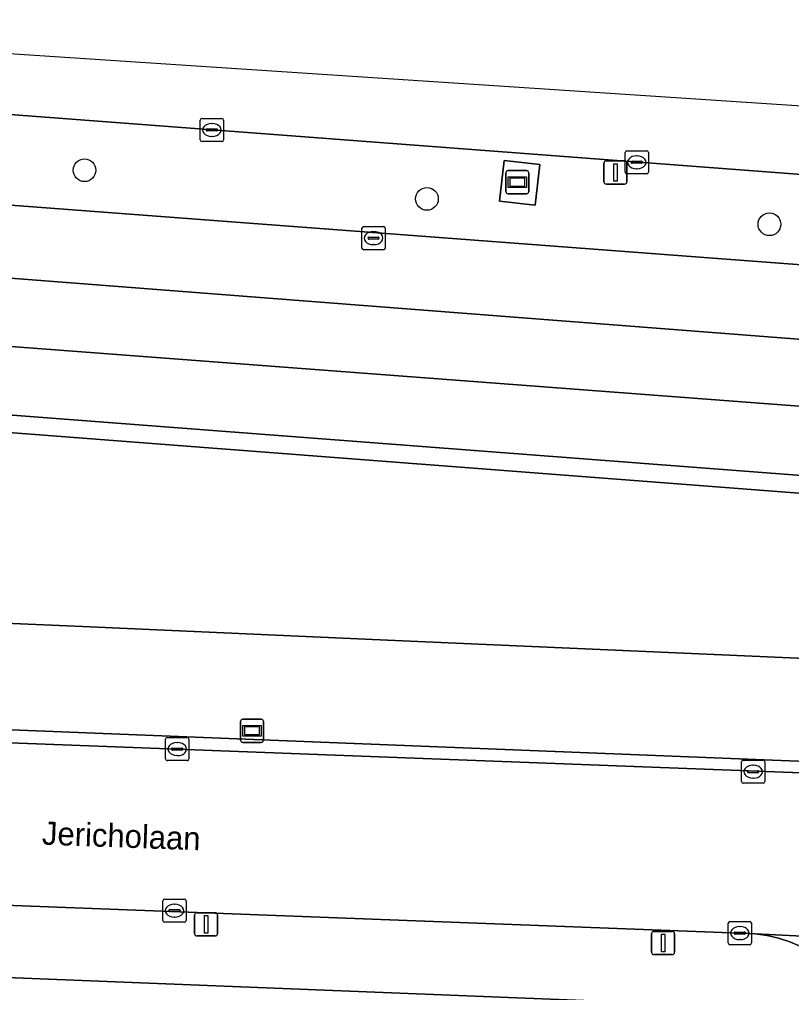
# Model space of a CAD drawing. Extents: x 161354 to 162026, y 386504 to 387460.
# Drawn here: x 161803.44 to 161836.73, y 387402.7 to 387444.67 of the extents above; entities that cross this region are included whole.
import ezdxf

# ---------------------------------------------------------------- set-up
doc = ezdxf.new("R2010")
doc.units = 0
for name, color, linetype in [('IMGEO_Berm_groen', 7, 'Continuous'), ('IMGEO_Boom', 7, 'Continuous'), ('IMGEO_Erf', 7, 'Continuous'), ('IMGEO_Fietspad_open', 7, 'Continuous'), ('IMGEO_Groenvoorziening', 7, 'Continuous'), ('IMGEO_Kolk', 7, 'Continuous'), ('IMGEO_Lichtmast', 7, 'Continuous'), ('IMGEO_Openbare_ruimte_label', 7, 'Continuous'), ('IMGEO_Reclamebord', 7, 'Continuous'), ('IMGEO_Rijbaan_lokaal_gesloten', 7, 'Continuous'), ('IMGEO_Rijbaan_lokaal_open', 7, 'Continuous'), ('IMGEO_Rioolput', 7, 'Continuous'), ('IMGEO_Voetpad_open', 7, 'Continuous'), ('IMGEO_Wegwijzer', 7, 'Continuous')]:
    doc.layers.add(name, color=color, linetype=linetype)

msp = doc.modelspace()

# ---------------------------------------------------------------- linework, layer by layer
at = {"layer": 'IMGEO_Berm_groen'}
for points in [[(161780.263, 387438.388), (161783.221, 387438.164), (161946.34, 387425.846), (161965.314, 387425.138), (161969.595, 387424.942), (161969.845, 387427.907), (161953.046, 387429.2), (161784.439, 387441.983)], [(161854.5, 387416.362), (161852.696, 387416.441), (161839.957, 387417), (161837.987, 387417.086), (161819.309, 387417.905), (161806.481, 387418.468), (161791.763, 387419.113), (161781.987, 387419.542), (161782.022, 387420.329), (161782.38, 387428.436), (161918.301, 387418.004), (161918.419, 387418.317), (161918.592, 387418.778), (161776.411, 387429.654), (161773.937, 387429.876), (161768.297, 387420.877), (161767.534, 387419.659)], [(161769.574, 387415.345), (161771.618, 387415.292), (161781.781, 387414.887), (161837.719, 387412.657), (161853.741, 387412.018), (161853.796, 387412.018), (161853.85, 387412.023), (161853.904, 387412.033), (161853.957, 387412.047), (161854.008, 387412.067), (161854.057, 387412.09), (161854.104, 387412.118), (161854.148, 387412.15), (161854.19, 387412.186), (161854.228, 387412.226), (161854.262, 387412.269), (161854.292, 387412.314), (161854.318, 387412.362), (161854.34, 387412.412), (161854.357, 387412.464), (161854.369, 387412.518), (161854.377, 387412.572), (161854.379, 387412.61), (161854.5, 387416.362)]]:
    msp.add_lwpolyline(points, dxfattribs=at)
for points in [[(161825.68, 387436.662), (161824.146, 387436.834), (161824.344, 387438.596), (161825.878, 387438.424)], [(161779.649, 387435.327), (161779.524, 387432.349), (161934.841, 387420.582), (161956.797, 387419.197), (161963.221, 387419.005), (161963.225, 387422.05), (161951.49, 387422.394), (161934.858, 387423.31)]]:
    msp.add_lwpolyline(points, close=True, dxfattribs=at)
at = {"layer": 'IMGEO_Boom'}
for centre in [(161806.244, 387438.17), (161821.012, 387436.934), (161835.781, 387435.838)]:
    msp.add_circle(centre, 0.489, dxfattribs=at)
at = {"layer": 'IMGEO_Erf'}
msp.add_lwpolyline([(161834.638, 387402.08), (161767.882, 387404.744), (161767.613, 387404.73), (161767.346, 387404.693), (161767.083, 387404.631), (161766.827, 387404.547), (161766.58, 387404.44), (161766.343, 387404.311), (161766.119, 387404.162), (161765.909, 387403.993), (161765.714, 387403.806), (161765.538, 387403.602), (161765.38, 387403.384), (161765.242, 387403.152), (161765.126, 387402.909), (161765.031, 387402.657)], dxfattribs=at)
at = {"layer": 'IMGEO_Fietspad_open'}
for points in [[(161783.221, 387438.164), (161780.263, 387438.388), (161779.649, 387435.327), (161934.858, 387423.31), (161951.49, 387422.394), (161963.225, 387422.05), (161965.774, 387421.984), (161969.037, 387421.888), (161969.705, 387421.868)], [(161978.225, 387427.143), (161976.906, 387427.322), (161976.257, 387427.41), (161975.055, 387427.5), (161972.075, 387427.724), (161971.819, 387424.854), (161969.595, 387424.942), (161965.314, 387425.138), (161946.34, 387425.846), (161783.221, 387438.164)]]:
    msp.add_lwpolyline(points, dxfattribs=at)
at = {"layer": 'IMGEO_Groenvoorziening'}
msp.add_lwpolyline([(161782.38, 387428.436), (161782.022, 387420.329), (161781.987, 387419.542), (161791.763, 387419.113), (161806.481, 387418.468), (161819.309, 387417.905), (161837.987, 387417.086), (161839.957, 387417), (161852.696, 387416.441), (161854.5, 387416.362), (161854.519, 387416.934), (161915.712, 387414.743), (161917.007, 387414.56), (161917.144, 387414.925), (161918.301, 387418.004)], close=True, dxfattribs=at)
at = {"layer": 'IMGEO_Kolk'}
for p, q in [((161811.237, 387439.481), (161811.237, 387440.333)), ((161811.312, 387440.407), (161812.164, 387440.407)), ((161812.238, 387440.333), (161812.238, 387439.481)), ((161811.496, 387439.901), (161811.496, 387439.913)), ((161811.539, 387439.95), (161811.937, 387439.95)), ((161811.725, 387440.187), (161811.75, 387440.187)), ((161811.98, 387439.913), (161811.98, 387439.901)), ((161811.934, 387439.864), (161811.536, 387439.864)), ((161811.748, 387439.627), (161811.723, 387439.627)), ((161812.164, 387439.407), (161811.312, 387439.407)), ((161829.561, 387438.087), (161829.561, 387438.939)), ((161829.636, 387439.013), (161830.488, 387439.013)), ((161830.049, 387438.793), (161830.074, 387438.793)), ((161830.562, 387438.939), (161830.562, 387438.087)), ((161829.82, 387438.507), (161829.82, 387438.519)), ((161830.258, 387438.47), (161829.86, 387438.47)), ((161829.863, 387438.556), (161830.261, 387438.556)), ((161830.072, 387438.233), (161830.047, 387438.233)), ((161830.304, 387438.519), (161830.304, 387438.507)), ((161830.488, 387438.013), (161829.636, 387438.013)), ((161809.742, 387412.776), (161809.742, 387413.628)), ((161809.817, 387413.702), (161810.669, 387413.702)), ((161810.23, 387413.482), (161810.255, 387413.482)), ((161810.743, 387413.628), (161810.743, 387412.776)), ((161810.001, 387413.196), (161810.001, 387413.208)), ((161810.439, 387413.159), (161810.041, 387413.159)), ((161810.044, 387413.245), (161810.442, 387413.245)), ((161810.485, 387413.208), (161810.485, 387413.196)), ((161810.669, 387412.702), (161809.817, 387412.702)), ((161810.253, 387412.922), (161810.228, 387412.922)), ((161834.58, 387411.8), (161834.58, 387412.652)), ((161834.655, 387412.726), (161835.507, 387412.726)), ((161835.581, 387412.652), (161835.581, 387411.8)), ((161834.839, 387412.22), (161834.839, 387412.232)), ((161834.882, 387412.269), (161835.28, 387412.269)), ((161835.068, 387412.506), (161835.093, 387412.506)), ((161835.323, 387412.232), (161835.323, 387412.22)), ((161835.277, 387412.183), (161834.879, 387412.183)), ((161835.091, 387411.946), (161835.066, 387411.946)), ((161835.507, 387411.726), (161834.655, 387411.726)), ((161809.624, 387405.806), (161809.624, 387406.658)), ((161809.699, 387406.732), (161810.551, 387406.732)), ((161810.112, 387406.512), (161810.137, 387406.512)), ((161810.625, 387406.658), (161810.625, 387405.806)), ((161809.883, 387406.226), (161809.883, 387406.238)), ((161810.321, 387406.189), (161809.923, 387406.189)), ((161809.926, 387406.275), (161810.324, 387406.275)), ((161810.135, 387405.952), (161810.11, 387405.952)), ((161810.367, 387406.238), (161810.367, 387406.226)), ((161810.551, 387405.732), (161809.699, 387405.732)), ((161834.005, 387404.838), (161834.005, 387405.69)), ((161834.08, 387405.764), (161834.932, 387405.764)), ((161834.493, 387405.544), (161834.518, 387405.544)), ((161835.006, 387405.69), (161835.006, 387404.838)), ((161834.264, 387405.258), (161834.264, 387405.27)), ((161834.702, 387405.221), (161834.304, 387405.221)), ((161834.307, 387405.307), (161834.705, 387405.307)), ((161834.748, 387405.27), (161834.748, 387405.258)), ((161834.932, 387404.764), (161834.08, 387404.764)), ((161834.516, 387404.984), (161834.491, 387404.984))]:
    msp.add_line(p, q, dxfattribs=at)
for points in [[(161811.237, 387439.481), (161811.237, 387440.333)], [(161811.312, 387440.407), (161812.164, 387440.407)], [(161812.238, 387440.333), (161812.238, 387439.481)], [(161812.164, 387439.407), (161811.312, 387439.407)], [(161829.561, 387438.087), (161829.561, 387438.939)], [(161829.636, 387439.013), (161830.488, 387439.013)], [(161830.562, 387438.939), (161830.562, 387438.087)], [(161830.488, 387438.013), (161829.636, 387438.013)], [(161809.742, 387412.776), (161809.742, 387413.628)], [(161809.817, 387413.702), (161810.669, 387413.702)], [(161810.743, 387413.628), (161810.743, 387412.776)], [(161810.669, 387412.702), (161809.817, 387412.702)], [(161834.58, 387411.8), (161834.58, 387412.652)], [(161834.655, 387412.726), (161835.507, 387412.726)], [(161835.581, 387412.652), (161835.581, 387411.8)], [(161835.507, 387411.726), (161834.655, 387411.726)], [(161809.624, 387405.806), (161809.624, 387406.658)], [(161809.699, 387406.732), (161810.551, 387406.732)], [(161810.625, 387406.658), (161810.625, 387405.806)], [(161810.551, 387405.732), (161809.699, 387405.732)], [(161834.005, 387404.838), (161834.005, 387405.69)], [(161834.08, 387405.764), (161834.932, 387405.764)], [(161835.006, 387405.69), (161835.006, 387404.838)], [(161834.932, 387404.764), (161834.08, 387404.764)]]:
    msp.add_lwpolyline(points, dxfattribs=at)
for centre, radius, start, end in [((161811.314, 387440.331), 0.0765, 91.552, 178.448), ((161811.314, 387440.331), 0.0765, 91.552, 178.448), ((161812.162, 387440.331), 0.0765, 1.552, 88.448), ((161812.162, 387440.331), 0.0765, 1.552, 88.448), ((161811.536, 387439.91), 0.0403, 85.8775, 175.7526), ((161811.941, 387439.912), 0.0386, 1.7309, 96.639), ((161811.533, 387439.9), 0.0366, 178.938, 274.7102), ((161811.937, 387439.907), 0.043, 264.8664, 352.4533), ((161811.314, 387439.483), 0.0765, 181.552, 268.448), ((161811.314, 387439.483), 0.0765, 181.552, 268.448), ((161812.162, 387439.483), 0.0765, 271.552, 358.448), ((161812.162, 387439.483), 0.0765, 271.552, 358.448), ((161829.638, 387438.937), 0.0765, 91.552, 178.448), ((161829.638, 387438.937), 0.0765, 91.552, 178.448), ((161830.486, 387438.937), 0.0765, 1.552, 88.448), ((161830.486, 387438.937), 0.0765, 1.552, 88.448), ((161829.86, 387438.516), 0.0403, 85.8775, 175.7526), ((161829.857, 387438.506), 0.0366, 178.938, 274.7102), ((161830.261, 387438.513), 0.043, 264.8664, 352.4533), ((161830.265, 387438.518), 0.0386, 1.7309, 96.639), ((161829.638, 387438.089), 0.0765, 181.552, 268.448), ((161829.638, 387438.089), 0.0765, 181.552, 268.448), ((161830.486, 387438.089), 0.0765, 271.552, 358.448), ((161830.486, 387438.089), 0.0765, 271.552, 358.448), ((161809.819, 387413.626), 0.0765, 91.552, 178.448), ((161809.819, 387413.626), 0.0765, 91.552, 178.448), ((161810.667, 387413.626), 0.0765, 1.552, 88.448), ((161810.667, 387413.626), 0.0765, 1.552, 88.448), ((161810.041, 387413.205), 0.0403, 85.8775, 175.7526), ((161810.038, 387413.195), 0.0366, 178.938, 274.7102), ((161810.442, 387413.202), 0.043, 264.8664, 352.4533), ((161810.446, 387413.207), 0.0386, 1.7309, 96.639), ((161809.819, 387412.778), 0.0765, 181.552, 268.448), ((161809.819, 387412.778), 0.0765, 181.552, 268.448), ((161810.667, 387412.778), 0.0765, 271.552, 358.448), ((161810.667, 387412.778), 0.0765, 271.552, 358.448), ((161834.657, 387412.65), 0.0765, 91.552, 178.448), ((161834.657, 387412.65), 0.0765, 91.552, 178.448), ((161835.505, 387412.65), 0.0765, 1.552, 88.448), ((161835.505, 387412.65), 0.0765, 1.552, 88.448), ((161834.879, 387412.229), 0.0403, 85.8775, 175.7526), ((161834.876, 387412.219), 0.0366, 178.938, 274.7102), ((161835.28, 387412.226), 0.043, 264.8664, 352.4533), ((161835.284, 387412.231), 0.0386, 1.7309, 96.639), ((161834.657, 387411.802), 0.0765, 181.552, 268.448), ((161834.657, 387411.802), 0.0765, 181.552, 268.448), ((161835.505, 387411.802), 0.0765, 271.552, 358.448), ((161835.505, 387411.802), 0.0765, 271.552, 358.448), ((161809.701, 387406.656), 0.0765, 91.552, 178.448), ((161809.701, 387406.656), 0.0765, 91.552, 178.448), ((161810.549, 387406.656), 0.0765, 1.552, 88.448), ((161810.549, 387406.656), 0.0765, 1.552, 88.448), ((161809.923, 387406.235), 0.0403, 85.8775, 175.7526), ((161809.92, 387406.225), 0.0366, 178.938, 274.7102), ((161810.324, 387406.232), 0.043, 264.8664, 352.4533), ((161810.328, 387406.237), 0.0386, 1.7309, 96.639), ((161809.701, 387405.808), 0.0765, 181.552, 268.448), ((161809.701, 387405.808), 0.0765, 181.552, 268.448), ((161810.549, 387405.808), 0.0765, 271.552, 358.448), ((161810.549, 387405.808), 0.0765, 271.552, 358.448), ((161834.082, 387405.688), 0.0765, 91.552, 178.448), ((161834.082, 387405.688), 0.0765, 91.552, 178.448), ((161834.93, 387405.688), 0.0765, 1.552, 88.448), ((161834.93, 387405.688), 0.0765, 1.552, 88.448), ((161834.304, 387405.267), 0.0403, 85.8775, 175.7526), ((161834.301, 387405.257), 0.0366, 178.938, 274.7102), ((161834.705, 387405.264), 0.043, 264.8664, 352.4533), ((161834.709, 387405.269), 0.0386, 1.7309, 96.639), ((161834.082, 387404.84), 0.0765, 181.552, 268.448), ((161834.082, 387404.84), 0.0765, 181.552, 268.448), ((161834.93, 387404.84), 0.0765, 271.552, 358.448), ((161834.93, 387404.84), 0.0765, 271.552, 358.448)]:
    msp.add_arc(centre, radius, start, end, dxfattribs=at)
for centre, major_axis, ratio, start_param, end_param in [((161811.724, 387439.907), (-0.387, 0.002), 0.722429, 4.712389, 7.853982), ((161811.749, 387439.907), (-0.39, 0.002), 0.717154, 1.570796, 4.712389), ((161830.048, 387438.513), (-0.387, 0.002), 0.722429, 4.712389, 7.853982), ((161830.073, 387438.513), (-0.39, 0.002), 0.717154, 1.570796, 4.712389), ((161810.229, 387413.202), (-0.387, 0.002), 0.722429, 4.712389, 7.853982), ((161810.254, 387413.202), (-0.39, 0.002), 0.717154, 1.570796, 4.712389), ((161835.067, 387412.226), (-0.387, 0.002), 0.722429, 4.712389, 7.853982), ((161835.092, 387412.226), (-0.39, 0.002), 0.717154, 1.570796, 4.712389), ((161810.111, 387406.232), (-0.387, 0.002), 0.722429, 4.712389, 7.853982), ((161810.136, 387406.232), (-0.39, 0.002), 0.717154, 1.570796, 4.712389), ((161834.492, 387405.264), (-0.387, 0.002), 0.722429, 4.712389, 7.853982), ((161834.517, 387405.264), (-0.39, 0.002), 0.717154, 1.570796, 4.712389)]:
    msp.add_ellipse(centre, major_axis=major_axis, ratio=ratio, start_param=start_param, end_param=end_param, dxfattribs=at)
at = {"layer": 'IMGEO_Lichtmast'}
for p, q in [((161828.645, 387437.673), (161828.645, 387438.473)), ((161828.645, 387438.473), (161828.645, 387437.673)), ((161828.745, 387438.573), (161829.535, 387438.573)), ((161829.535, 387438.573), (161828.745, 387438.573)), ((161829.635, 387438.473), (161829.635, 387437.673)), ((161829.635, 387437.673), (161829.635, 387438.473)), ((161829.535, 387437.573), (161828.745, 387437.573)), ((161828.745, 387437.573), (161829.535, 387437.573)), ((161810.993, 387405.242), (161810.993, 387406.042)), ((161810.993, 387406.042), (161810.993, 387405.242)), ((161811.093, 387406.142), (161811.883, 387406.142)), ((161811.883, 387406.142), (161811.093, 387406.142)), ((161811.983, 387406.042), (161811.983, 387405.242)), ((161811.983, 387405.242), (161811.983, 387406.042)), ((161811.883, 387405.142), (161811.093, 387405.142)), ((161811.093, 387405.142), (161811.883, 387405.142)), ((161830.701, 387404.437), (161830.701, 387405.237)), ((161830.701, 387405.237), (161830.701, 387404.437)), ((161830.801, 387405.337), (161831.591, 387405.337)), ((161831.591, 387405.337), (161830.801, 387405.337)), ((161831.691, 387405.237), (161831.691, 387404.437)), ((161831.691, 387404.437), (161831.691, 387405.237)), ((161831.591, 387404.337), (161830.801, 387404.337)), ((161830.801, 387404.337), (161831.591, 387404.337))]:
    msp.add_line(p, q, dxfattribs=at)
for points in [[(161829.065, 387438.448), (161829.215, 387438.448), (161829.215, 387437.698), (161829.065, 387437.698), (161829.065, 387438.448)], [(161811.413, 387406.017), (161811.563, 387406.017), (161811.563, 387405.267), (161811.413, 387405.267), (161811.413, 387406.017)], [(161831.121, 387405.212), (161831.271, 387405.212), (161831.271, 387404.462), (161831.121, 387404.462), (161831.121, 387405.212)]]:
    msp.add_lwpolyline(points, dxfattribs=at)
for centre, start, end in [((161828.745, 387438.473), 90, 180), ((161828.745, 387438.473), 90, 180), ((161829.535, 387438.473), 0, 90), ((161829.535, 387438.473), 360, 90), ((161828.745, 387437.673), 180, 270), ((161828.745, 387437.673), 180, 270), ((161829.535, 387437.673), 270, 0), ((161829.535, 387437.673), 270, 0), ((161811.093, 387406.042), 90, 180), ((161811.093, 387406.042), 90, 180), ((161811.883, 387406.042), 0, 90), ((161811.883, 387406.042), 360, 90), ((161811.093, 387405.242), 180, 270), ((161811.093, 387405.242), 180, 270), ((161811.883, 387405.242), 270, 0), ((161811.883, 387405.242), 270, 0), ((161830.801, 387405.237), 90, 180), ((161830.801, 387405.237), 90, 180), ((161831.591, 387405.237), 0, 90), ((161831.591, 387405.237), 360, 90), ((161830.801, 387404.437), 180, 270), ((161830.801, 387404.437), 180, 270), ((161831.591, 387404.437), 270, 0), ((161831.591, 387404.437), 270, 0)]:
    msp.add_arc(centre, 0.1, start, end, dxfattribs=at)
at = {"layer": 'IMGEO_Reclamebord'}
for p, q in [((161824.413, 387437.255), (161824.413, 387438.055)), ((161824.413, 387438.055), (161824.413, 387437.255)), ((161824.513, 387438.155), (161825.303, 387438.155)), ((161825.303, 387438.155), (161824.513, 387438.155)), ((161825.403, 387438.055), (161825.403, 387437.255)), ((161825.403, 387437.255), (161825.403, 387438.055)), ((161825.303, 387437.155), (161824.513, 387437.155)), ((161824.513, 387437.155), (161825.303, 387437.155))]:
    msp.add_line(p, q, dxfattribs=at)
for points in [[(161824.514, 387437.887), (161825.302, 387437.887), (161825.302, 387437.423), (161824.514, 387437.423), (161824.514, 387437.887)], [(161824.579, 387437.822), (161824.579, 387437.488), (161825.237, 387437.488), (161825.237, 387437.822), (161824.579, 387437.822)]]:
    msp.add_lwpolyline(points, dxfattribs=at)
for centre, start, end in [((161824.513, 387438.055), 90, 180), ((161824.513, 387438.055), 90, 180), ((161825.303, 387438.055), 0, 90), ((161825.303, 387438.055), 360, 90), ((161824.513, 387437.255), 180, 270), ((161824.513, 387437.255), 180, 270), ((161825.303, 387437.255), 270, 0), ((161825.303, 387437.255), 270, 0)]:
    msp.add_arc(centre, 0.1, start, end, dxfattribs=at)
at = {"layer": 'IMGEO_Rijbaan_lokaal_gesloten'}
msp.add_lwpolyline([(161969.89, 387432.173), (161846.102, 387440.347), (161780.561, 387444.674), (161780.446, 387442.295), (161784.439, 387441.983), (161953.046, 387429.2), (161969.845, 387427.907), (161969.89, 387432.173)], dxfattribs=at)
at = {"layer": 'IMGEO_Rijbaan_lokaal_open'}
for points in [[(161936, 387408.396), (161930.371, 387408.613), (161915.518, 387409.184), (161854.651, 387411.522), (161853.697, 387411.557), (161848.143, 387411.767), (161771.163, 387414.681), (161769.164, 387414.754), (161768.836, 387407.773), (161770.33, 387407.706), (161834.881, 387405.25), (161835.17, 387405.231), (161853.346, 387404.335), (161876.92, 387403.602), (161881.885, 387403.416), (161927.838, 387401.499), (161933.391, 387401.341), (161936.137, 387401.194)], [(161853.346, 387404.335), (161835.17, 387405.231), (161835.677, 387405.162), (161836.176, 387405.048), (161836.662, 387404.89), (161837.133, 387404.689), (161837.583, 387404.447), (161838.01, 387404.166), (161838.411, 387403.848), (161838.781, 387403.495), (161839.118, 387403.11), (161839.42, 387402.697)]]:
    msp.add_lwpolyline(points, dxfattribs=at)
at = {"layer": 'IMGEO_Rioolput'}
for p, q in [((161818.284, 387435.74), (161819.136, 387435.74)), ((161818.209, 387434.814), (161818.209, 387435.666)), ((161818.697, 387435.52), (161818.722, 387435.52)), ((161819.21, 387435.666), (161819.21, 387434.814)), ((161818.468, 387435.234), (161818.468, 387435.246)), ((161818.906, 387435.197), (161818.508, 387435.197)), ((161818.511, 387435.283), (161818.909, 387435.283)), ((161818.72, 387434.96), (161818.695, 387434.96)), ((161818.952, 387435.246), (161818.952, 387435.234)), ((161819.136, 387434.74), (161818.284, 387434.74))]:
    msp.add_line(p, q, dxfattribs=at)
for points in [[(161818.284, 387435.74), (161819.136, 387435.74)], [(161818.209, 387434.814), (161818.209, 387435.666)], [(161819.21, 387435.666), (161819.21, 387434.814)], [(161819.136, 387434.74), (161818.284, 387434.74)]]:
    msp.add_lwpolyline(points, dxfattribs=at)
for centre, radius, start, end in [((161818.286, 387435.664), 0.0765, 91.552, 178.448), ((161818.286, 387435.664), 0.0765, 91.552, 178.448), ((161819.134, 387435.664), 0.0765, 1.552, 88.448), ((161819.134, 387435.664), 0.0765, 1.552, 88.448), ((161818.508, 387435.243), 0.0403, 85.8775, 175.7526), ((161818.505, 387435.233), 0.0366, 178.938, 274.7102), ((161818.909, 387435.24), 0.043, 264.8664, 352.4533), ((161818.913, 387435.245), 0.0386, 1.7309, 96.639), ((161818.286, 387434.816), 0.0765, 181.552, 268.448), ((161818.286, 387434.816), 0.0765, 181.552, 268.448), ((161819.134, 387434.816), 0.0765, 271.552, 358.448), ((161819.134, 387434.816), 0.0765, 271.552, 358.448)]:
    msp.add_arc(centre, radius, start, end, dxfattribs=at)
for centre, major_axis, ratio, start_param, end_param in [((161818.696, 387435.24), (-0.387, 0.002), 0.722429, 4.712389, 7.853982), ((161818.721, 387435.24), (-0.39, 0.002), 0.717154, 1.570796, 4.712389)]:
    msp.add_ellipse(centre, major_axis=major_axis, ratio=ratio, start_param=start_param, end_param=end_param, dxfattribs=at)
at = {"layer": 'IMGEO_Voetpad_open'}
msp.add_lwpolyline([(161825.68, 387436.662), (161825.878, 387438.424), (161824.344, 387438.596), (161824.146, 387436.834)], close=True, dxfattribs=at)
for points in [[(161772.835, 387432.334), (161771.441, 387430.1), (161773.937, 387429.876), (161776.411, 387429.654), (161918.592, 387418.778), (161918.69, 387419.039), (161919.451, 387418.791), (161926.052, 387417.985), (161946.192, 387416.643), (161966.744, 387415.842), (161969.841, 387415.72), (161975.147, 387415.783), (161975.075, 387416.73)], [(161969.705, 387421.868), (161969.037, 387421.888), (161969.034, 387418.875), (161965.718, 387418.858), (161963.221, 387419.005), (161956.797, 387419.197), (161934.841, 387420.582), (161779.524, 387432.349)], [(161781.781, 387414.887), (161771.618, 387415.292), (161769.574, 387415.345), (161769.164, 387414.754), (161771.163, 387414.681), (161848.143, 387411.767), (161853.697, 387411.557), (161854.651, 387411.522), (161854.938, 387411.857), (161855.105, 387416.275), (161914.838, 387413.889), (161914.799, 387410.1)], [(161854.104, 387412.118), (161854.057, 387412.09), (161854.008, 387412.067), (161853.957, 387412.047), (161853.904, 387412.033), (161853.85, 387412.023), (161853.796, 387412.018), (161853.741, 387412.018), (161837.719, 387412.657), (161781.781, 387414.887)], [(161836.176, 387405.048), (161835.677, 387405.162), (161835.17, 387405.231), (161834.881, 387405.25), (161770.33, 387407.706), (161768.836, 387407.773), (161766.95, 387407.868)], [(161765.031, 387402.657), (161765.126, 387402.909), (161765.242, 387403.152), (161765.38, 387403.384), (161765.538, 387403.602), (161765.714, 387403.806), (161765.909, 387403.993), (161766.119, 387404.162), (161766.343, 387404.311), (161766.58, 387404.44), (161766.827, 387404.547), (161767.083, 387404.631), (161767.346, 387404.693), (161767.613, 387404.73), (161767.882, 387404.744), (161834.638, 387402.08)], [(161839.42, 387402.697), (161839.118, 387403.11), (161838.781, 387403.495), (161838.411, 387403.848), (161838.01, 387404.166), (161837.583, 387404.447), (161837.133, 387404.689), (161836.662, 387404.89), (161836.176, 387405.048)]]:
    msp.add_lwpolyline(points, dxfattribs=at)
at = {"layer": 'IMGEO_Wegwijzer'}
for p, q in [((161812.97, 387413.592), (161812.97, 387414.392)), ((161812.97, 387414.392), (161812.97, 387413.592)), ((161813.07, 387414.492), (161813.86, 387414.492)), ((161813.86, 387414.492), (161813.07, 387414.492)), ((161813.96, 387414.392), (161813.96, 387413.592)), ((161813.96, 387413.592), (161813.96, 387414.392)), ((161813.86, 387413.492), (161813.07, 387413.492)), ((161813.07, 387413.492), (161813.86, 387413.492))]:
    msp.add_line(p, q, dxfattribs=at)
for points in [[(161813.071, 387414.224), (161813.859, 387414.224), (161813.859, 387413.76), (161813.071, 387413.76), (161813.071, 387414.224)], [(161813.136, 387414.159), (161813.136, 387413.825), (161813.794, 387413.825), (161813.794, 387414.159), (161813.136, 387414.159)]]:
    msp.add_lwpolyline(points, dxfattribs=at)
for centre, start, end in [((161813.07, 387414.392), 90, 180), ((161813.07, 387414.392), 90, 180), ((161813.86, 387414.392), 0, 90), ((161813.86, 387414.392), 360, 90), ((161813.07, 387413.592), 180, 270), ((161813.07, 387413.592), 180, 270), ((161813.86, 387413.592), 270, 0), ((161813.86, 387413.592), 270, 0)]:
    msp.add_arc(centre, 0.1, start, end, dxfattribs=at)

# ---------------------------------------------------------------- texts
at = {"layer": 'IMGEO_Openbare_ruimte_label'}
msp.add_text('Jericholaan', height=1, rotation=357.9362, dxfattribs=at).set_placement((161804.394, 387409.082))

doc.saveas('drawing.dxf')
